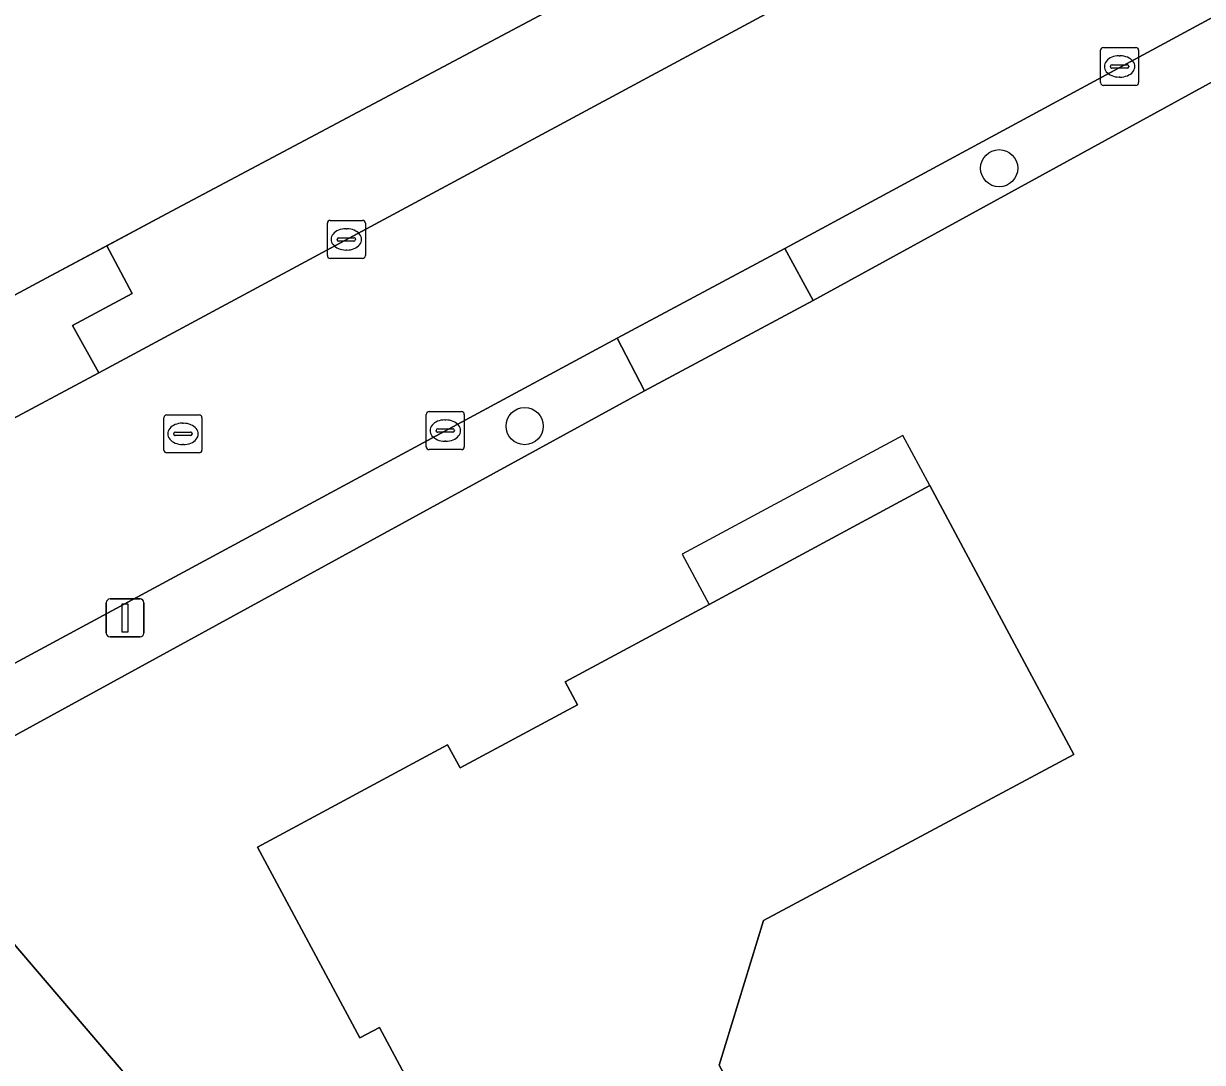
# Model space of a CAD drawing. Extents: x 157320 to 158835, y 386650 to 388491.
# Drawn here: x 158004.87 to 158035.89, y 387061.67 to 387089.01 of the extents above; entities that cross this region are included whole.
import ezdxf

# ---------------------------------------------------------------- set-up
doc = ezdxf.new("R2010")
doc.units = 0
for name, color, linetype in [('IMGEO_Boom', 7, 'Continuous'), ('IMGEO_Erf', 7, 'Continuous'), ('IMGEO_Groenvoorziening', 7, 'Continuous'), ('IMGEO_Hek', 7, 'Continuous'), ('IMGEO_Kolk', 7, 'Continuous'), ('IMGEO_Lichtmast', 7, 'Continuous'), ('IMGEO_Pand', 7, 'Continuous'), ('IMGEO_Pand_overbouw', 7, 'Continuous'), ('IMGEO_Rijbaan_lokaal_gesloten', 7, 'Continuous'), ('IMGEO_Rioolput', 7, 'Continuous'), ('IMGEO_Voetpad_open', 7, 'Continuous')]:
    doc.layers.add(name, color=color, linetype=linetype)

msp = doc.modelspace()

# ---------------------------------------------------------------- linework, layer by layer
at = {"layer": 'IMGEO_Boom'}
for centre in [(158030.542, 387085.201), (158018.055, 387078.414)]:
    msp.add_circle(centre, 0.489, dxfattribs=at)
at = {"layer": 'IMGEO_Erf'}
for points in [[(158037.112, 387136.881), (157958.343, 387094.408), (157976.161, 387072.845), (157979.736, 387068.538), (158000, 387079.38), (158001.909, 387080.4), (158005.465, 387082.305), (158007.056, 387083.156), (158008.759, 387084.067), (158026.431, 387093.464), (158029.806, 387095.432), (158030.803, 387095.859), (158041.408, 387101.597)], [(158047.047, 387093.46), (158025.644, 387081.721), (158021.209, 387079.347), (158004.755, 387070.333), (158004.513, 387070.205), (158004.307, 387070.073), (158004.138, 387069.944), (158003.959, 387069.785), (158003.759, 387069.571), (158003.603, 387069.369), (158003.425, 387069.084), (158003.294, 387068.813), (158003.2, 387068.555), (158003.128, 387068.28), (158003.085, 387068.018), (158003.066, 387067.749), (158003.071, 387067.494), (158003.157, 387066.946), (158003.343, 387066.428), (158003.592, 387065.998), (158003.842, 387065.687), (158012.355, 387055.717)]]:
    msp.add_lwpolyline(points, dxfattribs=at)
msp.add_lwpolyline([(158019.468, 387051.571), (158017.267, 387055.704), (158017.772, 387055.977), (158016.017, 387059.257), (158015.496, 387058.978), (158015.363, 387059.225), (158015.884, 387059.504), (158014.233, 387062.589), (158013.719, 387062.315), (158011.021, 387067.335), (158016.026, 387070.03), (158016.354, 387069.419), (158019.446, 387071.08), (158019.119, 387071.688), (158022.907, 387073.723), (158028.72, 387076.847), (158031.078, 387072.438), (158032.503, 387069.772), (158024.337, 387065.406), (158023.17, 387061.592), (158026.521, 387055.366), (158023.872, 387053.941)], close=True, dxfattribs=at)
at = {"layer": 'IMGEO_Groenvoorziening'}
for points in [[(158047.047, 387093.46), (158046.373, 387094.699), (158024.905, 387083.087), (158025.644, 387081.721)], [(158027.751, 387091.073), (158026.431, 387093.464), (158008.759, 387084.067), (158007.056, 387083.156), (158007.729, 387081.907), (158006.159, 387081.061), (158006.853, 387079.818)]]:
    msp.add_lwpolyline(points, close=True, dxfattribs=at)
msp.add_lwpolyline([(158012.355, 387055.717), (158003.842, 387065.687), (158003.592, 387065.998), (158003.343, 387066.428), (158003.157, 387066.946), (158003.071, 387067.494), (158003.066, 387067.749), (158003.085, 387068.018), (158003.128, 387068.28), (158003.2, 387068.555), (158003.294, 387068.813), (158003.425, 387069.084), (158003.603, 387069.369), (158003.759, 387069.571), (158003.959, 387069.785), (158004.138, 387069.944), (158004.307, 387070.073), (158004.513, 387070.205), (158004.755, 387070.333), (158021.209, 387079.347), (158020.488, 387080.731), (158001.636, 387070.559)], dxfattribs=at)
at = {"layer": 'IMGEO_Hek'}
msp.add_lwpolyline([(158008.759, 387084.067), (158005.465, 387082.305)], dxfattribs=at)
at = {"layer": 'IMGEO_Kolk'}
for p, q in [((158033.21, 387087.453), (158033.21, 387088.305)), ((158033.285, 387088.379), (158034.137, 387088.379)), ((158033.698, 387088.159), (158033.723, 387088.159)), ((158034.211, 387088.305), (158034.211, 387087.453)), ((158033.469, 387087.873), (158033.469, 387087.885)), ((158033.907, 387087.836), (158033.509, 387087.836)), ((158033.512, 387087.922), (158033.91, 387087.922)), ((158033.953, 387087.885), (158033.953, 387087.873)), ((158033.721, 387087.599), (158033.696, 387087.599)), ((158034.137, 387087.379), (158033.285, 387087.379)), ((158012.937, 387083.828), (158013.789, 387083.828)), ((158012.862, 387082.902), (158012.862, 387083.754)), ((158013.35, 387083.608), (158013.375, 387083.608)), ((158013.863, 387083.754), (158013.863, 387082.902)), ((158013.121, 387083.322), (158013.121, 387083.334)), ((158013.559, 387083.285), (158013.161, 387083.285)), ((158013.164, 387083.371), (158013.562, 387083.371)), ((158013.605, 387083.334), (158013.605, 387083.322)), ((158013.373, 387083.048), (158013.348, 387083.048)), ((158013.789, 387082.828), (158012.937, 387082.828)), ((158015.465, 387077.871), (158015.465, 387078.723)), ((158015.54, 387078.797), (158016.392, 387078.797)), ((158015.953, 387078.577), (158015.978, 387078.577)), ((158016.466, 387078.723), (158016.466, 387077.871)), ((158015.724, 387078.291), (158015.724, 387078.303)), ((158016.162, 387078.254), (158015.764, 387078.254)), ((158015.767, 387078.34), (158016.165, 387078.34)), ((158016.208, 387078.303), (158016.208, 387078.291)), ((158015.976, 387078.017), (158015.951, 387078.017)), ((158016.392, 387077.797), (158015.54, 387077.797))]:
    msp.add_line(p, q, dxfattribs=at)
for points in [[(158033.21, 387087.453), (158033.21, 387088.305)], [(158033.285, 387088.379), (158034.137, 387088.379)], [(158034.211, 387088.305), (158034.211, 387087.453)], [(158034.137, 387087.379), (158033.285, 387087.379)], [(158012.937, 387083.828), (158013.789, 387083.828)], [(158012.862, 387082.902), (158012.862, 387083.754)], [(158013.863, 387083.754), (158013.863, 387082.902)], [(158013.789, 387082.828), (158012.937, 387082.828)], [(158015.465, 387077.871), (158015.465, 387078.723)], [(158015.54, 387078.797), (158016.392, 387078.797)], [(158016.466, 387078.723), (158016.466, 387077.871)], [(158016.392, 387077.797), (158015.54, 387077.797)]]:
    msp.add_lwpolyline(points, dxfattribs=at)
for centre, radius, start, end in [((158033.287, 387088.303), 0.0765, 91.552, 178.448), ((158033.287, 387088.303), 0.0765, 91.552, 178.448), ((158034.135, 387088.303), 0.0765, 1.552, 88.448), ((158034.135, 387088.303), 0.0765, 1.552, 88.448), ((158033.509, 387087.882), 0.0403, 85.8775, 175.7526), ((158033.506, 387087.872), 0.0366, 178.938, 274.7102), ((158033.91, 387087.879), 0.043, 264.8664, 352.4533), ((158033.914, 387087.884), 0.0386, 1.7309, 96.639), ((158033.287, 387087.455), 0.0765, 181.552, 268.448), ((158033.287, 387087.455), 0.0765, 181.552, 268.448), ((158034.135, 387087.455), 0.0765, 271.552, 358.448), ((158034.135, 387087.455), 0.0765, 271.552, 358.448), ((158012.939, 387083.752), 0.0765, 91.552, 178.448), ((158012.939, 387083.752), 0.0765, 91.552, 178.448), ((158013.787, 387083.752), 0.0765, 1.552, 88.448), ((158013.787, 387083.752), 0.0765, 1.552, 88.448), ((158013.161, 387083.331), 0.0403, 85.8775, 175.7526), ((158013.158, 387083.321), 0.0366, 178.938, 274.7102), ((158013.562, 387083.328), 0.043, 264.8664, 352.4533), ((158013.566, 387083.333), 0.0386, 1.7309, 96.639), ((158012.939, 387082.904), 0.0765, 181.552, 268.448), ((158012.939, 387082.904), 0.0765, 181.552, 268.448), ((158013.787, 387082.904), 0.0765, 271.552, 358.448), ((158013.787, 387082.904), 0.0765, 271.552, 358.448), ((158015.542, 387078.721), 0.0765, 91.552, 178.448), ((158015.542, 387078.721), 0.0765, 91.552, 178.448), ((158016.39, 387078.721), 0.0765, 1.552, 88.448), ((158016.39, 387078.721), 0.0765, 1.552, 88.448), ((158015.764, 387078.3), 0.0403, 85.8775, 175.7526), ((158015.761, 387078.29), 0.0366, 178.938, 274.7102), ((158016.165, 387078.297), 0.043, 264.8664, 352.4533), ((158016.169, 387078.302), 0.0386, 1.7309, 96.639), ((158015.542, 387077.873), 0.0765, 181.552, 268.448), ((158015.542, 387077.873), 0.0765, 181.552, 268.448), ((158016.39, 387077.873), 0.0765, 271.552, 358.448), ((158016.39, 387077.873), 0.0765, 271.552, 358.448)]:
    msp.add_arc(centre, radius, start, end, dxfattribs=at)
for centre, major_axis, ratio, start_param, end_param in [((158033.697, 387087.879), (-0.387, 0.002), 0.722429, 4.712389, 7.853982), ((158033.722, 387087.879), (-0.39, 0.002), 0.717154, 1.570796, 4.712389), ((158013.349, 387083.328), (-0.387, 0.002), 0.722429, 4.712389, 7.853982), ((158013.374, 387083.328), (-0.39, 0.002), 0.717154, 1.570796, 4.712389), ((158015.952, 387078.297), (-0.387, 0.002), 0.722429, 4.712389, 7.853982), ((158015.977, 387078.297), (-0.39, 0.002), 0.717154, 1.570796, 4.712389)]:
    msp.add_ellipse(centre, major_axis=major_axis, ratio=ratio, start_param=start_param, end_param=end_param, dxfattribs=at)
at = {"layer": 'IMGEO_Lichtmast'}
for p, q in [((158007.144, 387073.866), (158007.934, 387073.866)), ((158007.934, 387073.866), (158007.144, 387073.866)), ((158007.044, 387072.966), (158007.044, 387073.766)), ((158007.044, 387073.766), (158007.044, 387072.966)), ((158008.034, 387073.766), (158008.034, 387072.966)), ((158008.034, 387072.966), (158008.034, 387073.766)), ((158007.934, 387072.866), (158007.144, 387072.866)), ((158007.144, 387072.866), (158007.934, 387072.866))]:
    msp.add_line(p, q, dxfattribs=at)
msp.add_lwpolyline([(158007.464, 387073.741), (158007.614, 387073.741), (158007.614, 387072.991), (158007.464, 387072.991), (158007.464, 387073.741)], dxfattribs=at)
for centre, start, end in [((158007.144, 387073.766), 90, 180), ((158007.144, 387073.766), 90, 180), ((158007.934, 387073.766), 0, 90), ((158007.934, 387073.766), 360, 90), ((158007.144, 387072.966), 180, 270), ((158007.144, 387072.966), 180, 270), ((158007.934, 387072.966), 270, 0), ((158007.934, 387072.966), 270, 0)]:
    msp.add_arc(centre, 0.1, start, end, dxfattribs=at)
at = {"layer": 'IMGEO_Pand'}
msp.add_lwpolyline([(158013.719, 387062.315), (158014.233, 387062.589), (158015.884, 387059.504), (158015.363, 387059.225), (158015.496, 387058.978), (158016.017, 387059.257), (158017.772, 387055.977), (158017.267, 387055.704), (158019.468, 387051.571), (158023.872, 387053.941), (158026.521, 387055.366), (158023.17, 387061.592), (158024.337, 387065.406), (158032.503, 387069.772), (158031.078, 387072.438), (158028.72, 387076.847), (158022.907, 387073.723), (158019.119, 387071.688), (158019.446, 387071.08), (158016.354, 387069.419), (158016.026, 387070.03), (158011.021, 387067.335)], close=True, dxfattribs=at)
at = {"layer": 'IMGEO_Pand_overbouw'}
msp.add_lwpolyline([(158028.72, 387076.847), (158028.01, 387078.169), (158022.197, 387075.045), (158022.907, 387073.723)], close=True, dxfattribs=at)
at = {"layer": 'IMGEO_Rijbaan_lokaal_gesloten'}
for points in [[(158069.112, 387113.407), (158053.278, 387104.849), (158048.471, 387102.262), (158043.652, 387099.663), (158042.727, 387099.157), (158031.216, 387092.927), (158027.751, 387091.073), (158006.853, 387079.818), (158003.296, 387077.92), (158000, 387076.136), (157981.742, 387066.255), (157981.633, 387066.187), (157980.61, 387065.638), (157980.781, 387065.373), (157978.031, 387063.902), (157977.968, 387064.034), (157977.902, 387064.165), (157974.572, 387062.367), (157971.339, 387060.631)], [(157968.704, 387058.691), (157973.431, 387055.39), (157978.256, 387057.971), (157980.806, 387059.335), (157980.664, 387059.588), (157983.342, 387061.057), (157983.496, 387060.784), (157991.21, 387064.929), (157992.396, 387065.574), (158000, 387069.676), (158001.636, 387070.559), (158020.488, 387080.731), (158024.905, 387083.087), (158046.373, 387094.699), (158049.829, 387096.568), (158051.968, 387097.719), (158061.394, 387102.79)]]:
    msp.add_lwpolyline(points, dxfattribs=at)
at = {"layer": 'IMGEO_Rioolput'}
for p, q in [((158008.562, 387077.784), (158008.562, 387078.636)), ((158008.637, 387078.71), (158009.489, 387078.71)), ((158009.563, 387078.636), (158009.563, 387077.784)), ((158008.821, 387078.204), (158008.821, 387078.216)), ((158008.864, 387078.253), (158009.262, 387078.253)), ((158009.05, 387078.49), (158009.075, 387078.49)), ((158009.305, 387078.216), (158009.305, 387078.204)), ((158009.259, 387078.167), (158008.861, 387078.167)), ((158009.073, 387077.93), (158009.048, 387077.93)), ((158009.489, 387077.71), (158008.637, 387077.71))]:
    msp.add_line(p, q, dxfattribs=at)
for points in [[(158008.562, 387077.784), (158008.562, 387078.636)], [(158008.637, 387078.71), (158009.489, 387078.71)], [(158009.563, 387078.636), (158009.563, 387077.784)], [(158009.489, 387077.71), (158008.637, 387077.71)]]:
    msp.add_lwpolyline(points, dxfattribs=at)
for centre, radius, start, end in [((158008.639, 387078.634), 0.0765, 91.552, 178.448), ((158008.639, 387078.634), 0.0765, 91.552, 178.448), ((158009.487, 387078.634), 0.0765, 1.552, 88.448), ((158009.487, 387078.634), 0.0765, 1.552, 88.448), ((158008.861, 387078.213), 0.0403, 85.8775, 175.7526), ((158008.858, 387078.203), 0.0366, 178.938, 274.7102), ((158009.262, 387078.21), 0.043, 264.8664, 352.4533), ((158009.266, 387078.215), 0.0386, 1.7309, 96.639), ((158008.639, 387077.786), 0.0765, 181.552, 268.448), ((158008.639, 387077.786), 0.0765, 181.552, 268.448), ((158009.487, 387077.786), 0.0765, 271.552, 358.448), ((158009.487, 387077.786), 0.0765, 271.552, 358.448)]:
    msp.add_arc(centre, radius, start, end, dxfattribs=at)
for centre, major_axis, ratio, start_param, end_param in [((158009.049, 387078.21), (-0.387, 0.002), 0.722429, 4.712389, 7.853982), ((158009.074, 387078.21), (-0.39, 0.002), 0.717154, 1.570796, 4.712389)]:
    msp.add_ellipse(centre, major_axis=major_axis, ratio=ratio, start_param=start_param, end_param=end_param, dxfattribs=at)
at = {"layer": 'IMGEO_Voetpad_open'}
for points in [[(158006.159, 387081.061), (158007.729, 387081.907), (158007.056, 387083.156), (158005.465, 387082.305), (158001.909, 387080.4), (158003.296, 387077.92), (158006.853, 387079.818)], [(158025.644, 387081.721), (158024.905, 387083.087), (158020.488, 387080.731), (158021.209, 387079.347)]]:
    msp.add_lwpolyline(points, close=True, dxfattribs=at)

doc.saveas('drawing.dxf')
